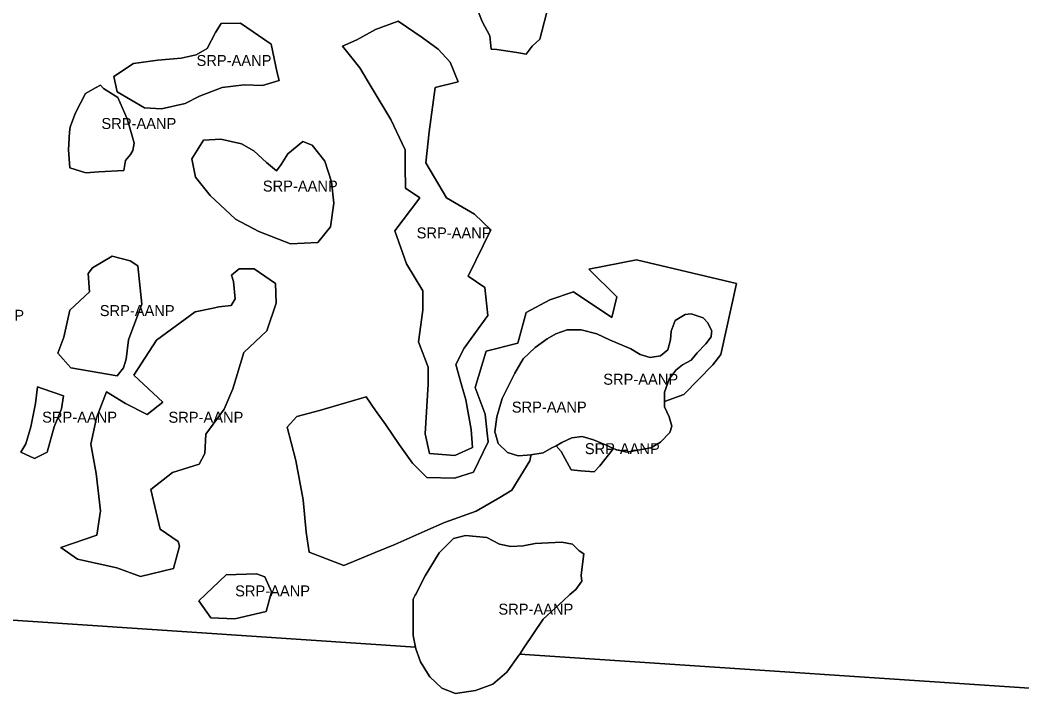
# Model space of a CAD drawing. Extents: x 598968 to 613553, y 4409678 to 4430833.
# Drawn here: x 605663 to 606760, y 4420271 to 4421017 of the extents above; entities that cross this region are included whole.
import ezdxf

# ---------------------------------------------------------------- set-up
doc = ezdxf.new("R2010")
doc.units = 0
doc.layers.add('Sòl Rústic Protegit', color=7, linetype='Continuous')
doc.layers.add('Sòl Rústic Protegit - Alt Nivell de Protecció', color=7, linetype='Continuous')

msp = doc.modelspace()

# ---------------------------------------------------------------- linework, layer by layer
at = {"layer": 'Sòl Rústic Protegit'}
for points in [[(606223.5775, 4420988.5204), (606217.0249, 4420979.6306), (606206.7749, 4420981.6306), (606184.9623, 4420984.6306), (606178.5249, 4420985.1306), (606176.9623, 4420999.6306), (606168.8999, 4421015.6306), (606160.0873, 4421037.6306), (606159.8999, 4421047.1306), (606170.6499, 4421052.1306), (606174.3999, 4421056.1306), (606184.8999, 4421057.6306), (606198.3373, 4421043.1306), (606221.3173, 4421038.2418), (606239.3979, 4421025.8116), (606231.9623, 4420996.1306)], [(605946.4179, 4420950.79), (605928.0429, 4420945.29), (605908.2303, 4420946.29), (605883.9803, 4420943.29), (605859.2929, 4420933.79), (605843.4803, 4420925.79), (605817.4179, 4420919.79), (605798.8553, 4420920.79), (605769.0429, 4420938.29), (605765.4803, 4420955.29), (605786.9179, 4420969.29), (605813.6679, 4420973.29), (605839.1679, 4420975.29), (605855.7303, 4420978.79), (605867.6679, 4420985.79), (605876.8553, 4421003.29), (605883.0429, 4421013.29), (605904.1053, 4421013.79), (605937.8553, 4420990.79), (605944.3553, 4420959.29)], [(606158.0355, 4420548.9376), (606138.8079, 4420540.3102), (606111.2455, 4420542.3102), (606106.3079, 4420563.8102), (606109.5579, 4420618.3102), (606109.7455, 4420636.8102), (606098.9329, 4420664.8102), (606103.7939, 4420699.232), (606103.7939, 4420720.7026), (606085.7135, 4420750.0836), (606073.2831, 4420786.2446), (606100.4039, 4420822.4056), (606084.8705, 4420832.8102), (606084.3079, 4420856.8102), (606084.5579, 4420874.8102), (606068.7629, 4420908.2882), (606048.4223, 4420942.1892), (606034.8619, 4420964.7898), (606015.6513, 4420988.5204), (606031.4719, 4420995.3006), (606051.8125, 4421006.601), (606076.6731, 4421015.6412), (606102.8705, 4420997.8102), (606120.7445, 4420985.1304), (606133.5579, 4420970.8102), (606142.3079, 4420949.3102), (606117.3543, 4420943.3192), (606110.5741, 4420894.7278), (606107.1841, 4420860.8268), (606129.8705, 4420822.3102), (606160.2957, 4420804.325), (606178.3761, 4420787.3746), (606153.5153, 4420736.5232), (606171.5959, 4420724.0928), (606174.9861, 4420693.5818), (606148.9329, 4420657.8102), (606139.7455, 4420639.8102), (606145.9955, 4420617.8102), (606150.8079, 4420601.3102), (606156.6829, 4420568.8102)], [(605748.8159, 4420850.77), (605734.5659, 4420849.77), (605717.1909, 4420855.27), (605715.7689, 4420874.8108), (605716.9409, 4420894.27), (605717.4409, 4420899.77), (605719.3783, 4420904.77), (605723.5035, 4420915.27), (605734.1909, 4420936.77), (605745.1909, 4420942.77), (605750.9409, 4420945.77), (605754.1285, 4420942.27), (605769.8159, 4420932.27), (605779.8785, 4420908.77), (605785.8785, 4420888.77), (605787.8159, 4420882.27), (605786.3159, 4420874.27), (605783.7533, 4420869.77), (605778.3159, 4420863.27), (605776.5081, 4420852.2102)], [(605932.5551, 4420861.0098), (605943.6177, 4420852.0098), (605948.5551, 4420859.0098), (605955.9927, 4420870.5098), (605972.3051, 4420884.0098), (605982.6177, 4420880.0098), (605996.4301, 4420862.5098), (606003.9301, 4420840.0098), (606006.4301, 4420816.5098), (606002.4927, 4420790.5098), (605988.8677, 4420773.5098), (605958.8677, 4420772.0098), (605924.0551, 4420785.5098), (605898.8051, 4420799.0098), (605870.7427, 4420825.0098), (605854.9301, 4420845.0098), (605850.6801, 4420865.0098), (605863.6177, 4420885.5098), (605882.7427, 4420886.5098), (605905.2427, 4420881.5098), (605918.8051, 4420874.0098)], [(605775.8553, 4420636.4092), (605769.0429, 4420627.4092), (605718.3553, 4420636.4092), (605703.9179, 4420652.4092), (605710.5425, 4420669.8512), (605717.3229, 4420699.232), (605738.7933, 4420719.5726), (605737.1053, 4420739.4092), (605742.1053, 4420745.9092), (605763.5429, 4420758.4092), (605783.4179, 4420753.4092), (605791.8553, 4420747.9092), (605796.0429, 4420705.9092), (605781.6053, 4420666.9092), (605778.8553, 4420645.9092)], [(606222.1177, 4420541.0102), (606222.1177, 4420539.8798), (606221.0551, 4420534.3798), (606201.3677, 4420502.3798), (606188.1177, 4420494.3798), (606162.2427, 4420479.3798), (606127.3677, 4420466.8798), (606105.8677, 4420457.3798), (606072.9927, 4420442.8798), (606051.4301, 4420433.8798), (606017.2427, 4420419.8798), (605979.2427, 4420434.3798), (605976.1801, 4420456.3798), (605972.8051, 4420491.8798), (605964.8051, 4420534.8798), (605955.0551, 4420571.3798), (605965.9299, 4420582.8386), (605990.7907, 4420589.6188), (606041.6423, 4420604.3092), (606051.8125, 4420589.6188), (606063.1127, 4420573.7984), (606077.8033, 4420552.3278), (606092.4937, 4420531.9872), (606108.3141, 4420516.1668), (606138.4301, 4420515.3798), (606159.3677, 4420521.8798), (606175.2427, 4420555.3798), (606174.3677, 4420564.8798), (606171.9927, 4420585.3798), (606161.1177, 4420614.8798), (606172.9927, 4420654.3798), (606207.9301, 4420663.3798), (606216.7973, 4420696.972), (606242.7881, 4420710.5324), (606268.7787, 4420719.5726), (606310.5899, 4420691.3218), (606316.2401, 4420713.9224), (606285.7293, 4420744.4334), (606337.7109, 4420754.6036), (606447.3239, 4420728.6128), (606429.9927, 4420650.8798), (606421.3051, 4420639.3798), (606389.4301, 4420606.8798), (606368.5551, 4420599.3798), (606368.5551, 4420593.5102), (606373.6177, 4420582.5102), (606376.5549, 4420572.5102), (606374.3677, 4420565.5102), (606364.1801, 4420555.0102), (606353.3051, 4420548.5102), (606327.1177, 4420544.0102), (606316.2427, 4420546.5102), (606312.4301, 4420548.01), (606297.5551, 4420529.0098), (606291.2427, 4420522.5098), (606276.6177, 4420523.5098), (606266.0551, 4420524.5098), (606255.3677, 4420544.5098), (606249.9301, 4420551.01), (606245.0549, 4420548.5102), (606235.6175, 4420543.0102)], [(605886.1829, 4420591.1198), (605866.3079, 4420563.6198), (605864.8705, 4420542.6198), (605858.7455, 4420530.6198), (605829.5579, 4420521.6198), (605805.7455, 4420503.1198), (605816.3079, 4420459.6198), (605835.7455, 4420446.1198), (605837.1829, 4420441.1198), (605830.6829, 4420416.6198), (605794.4329, 4420407.6198), (605768.6829, 4420417.1198), (605725.6205, 4420426.6198), (605707.4329, 4420439.6198), (605746.8079, 4420453.1198), (605750.6205, 4420479.6198), (605745.8705, 4420520.6198), (605740.0579, 4420552.6198), (605746.4329, 4420581.6198), (605757.3079, 4420610.1198), (605777.9955, 4420597.1198), (605801.9329, 4420585.1198), (605818.8705, 4420598.6198), (605787.3847, 4420628.04), (605812.2455, 4420666.461), (605854.3705, 4420697.6198), (605874.0579, 4420701.6198), (605880.4329, 4420703.1198), (605893.8079, 4420704.6198), (605898.1205, 4420711.6198), (605896.4329, 4420730.6198), (605894.3705, 4420737.6198), (605902.4955, 4420744.6198), (605919.1205, 4420744.6198), (605942.4955, 4420728.6198), (605942.9955, 4420707.1198), (605932.8079, 4420676.6198), (605907.7455, 4420653.1198), (605895.8705, 4420613.1198)], [(605692.4301, 4420544.0098), (605678.4927, 4420537.0098), (605663.6177, 4420544.0098), (605669.1801, 4420553.0098), (605674.5551, 4420571.5098), (605679.6801, 4420597.0098), (605681.8677, 4420615.5098), (605686.9927, 4420613.5098), (605710.1801, 4420605.5098), (605707.9301, 4420591.5098), (605700.1177, 4420571.5098)], [(605932.1801, 4420369.5098), (605897.8051, 4420361.5098), (605871.6177, 4420362.5098), (605858.4301, 4420381.0098), (605888.4301, 4420409.5098), (605921.6177, 4420410.5098), (605930.6801, 4420407.5098), (605938.0551, 4420391.0098)]]:
    msp.add_lwpolyline(points, close=True, dxfattribs=at)
for points in [[(605377.1289, 4420378.6162), (606095.7127, 4420330.5084), (606093.1801, 4420343.0102), (606093.1801, 4420382.5102), (606093.1801, 4420383.0102), (606094.7425, 4420386.0102), (606095.3675, 4420387.5102), (606095.9927, 4420388.5102), (606106.3051, 4420408.5102), (606121.5551, 4420433.5102), (606137.4927, 4420449.5102), (606150.6175, 4420452.5102), (606173.8677, 4420450.5102), (606187.6177, 4420443.0102), (606199.9925, 4420440.5102), (606213.8051, 4420441.5102), (606226.8675, 4420444.0102), (606241.4301, 4420444.5102), (606255.9299, 4420445.5102), (606267.5551, 4420443.0102), (606274.8049, 4420436.0102), (606279.9301, 4420432.5102), (606278.4301, 4420418.5102), (606276.9927, 4420409.0102), (606277.7427, 4420402.5102), (606271.1801, 4420393.5102), (606264.6799, 4420388.0102), (606257.6799, 4420381.5102), (606235.6175, 4420361.0102), (606214.5551, 4420329.5102), (606210.0083, 4420322.8566), (606855.6155, 4420279.6344)], [(606901.5647, 4420245.4982), (606875.3041, 4420277.0112), (606855.6155, 4420279.6344), (606210.0083, 4420322.8566), (606209.4299, 4420322.0102), (606195.6177, 4420303.0102), (606180.3675, 4420290.0102), (606161.4925, 4420283.0102), (606139.6801, 4420279.5102), (606124.4299, 4420285.5102), (606111.3677, 4420298.0102), (606108.8677, 4420302.0102), (606101.1801, 4420314.5102), (606096.1175, 4420328.5102), (606095.7127, 4420330.5084), (605377.1289, 4420378.6162)]]:
    msp.add_lwpolyline(points, dxfattribs=at)
at = {"layer": 'Sòl Rústic Protegit - Alt Nivell de Protecció'}
for points in [[(606223.5775, 4420988.5204), (606231.9623, 4420996.1306), (606239.3979, 4421025.8116), (606221.3173, 4421038.2418), (606198.3373, 4421043.1306), (606184.8999, 4421057.6306), (606174.3999, 4421056.1306), (606170.6499, 4421052.1306), (606159.8999, 4421047.1306), (606160.0873, 4421037.6306), (606168.8999, 4421015.6306), (606176.9623, 4420999.6306), (606178.5249, 4420985.1306), (606184.9623, 4420984.6306), (606206.7749, 4420981.6306), (606217.0249, 4420979.6306)], [(605946.4179, 4420950.79), (605944.3553, 4420959.29), (605937.8553, 4420990.79), (605904.1053, 4421013.79), (605883.0429, 4421013.29), (605876.8553, 4421003.29), (605867.6679, 4420985.79), (605855.7303, 4420978.79), (605839.1679, 4420975.29), (605813.6679, 4420973.29), (605786.9179, 4420969.29), (605765.4803, 4420955.29), (605769.0429, 4420938.29), (605798.8553, 4420920.79), (605817.4179, 4420919.79), (605843.4803, 4420925.79), (605859.2929, 4420933.79), (605883.9803, 4420943.29), (605908.2303, 4420946.29), (605928.0429, 4420945.29)], [(606158.0355, 4420548.9376), (606156.6829, 4420568.8102), (606150.8079, 4420601.3102), (606145.9955, 4420617.8102), (606139.7455, 4420639.8102), (606148.9329, 4420657.8102), (606174.9861, 4420693.5818), (606171.5959, 4420724.0928), (606153.5153, 4420736.5232), (606178.3761, 4420787.3746), (606160.2957, 4420804.325), (606129.8705, 4420822.3102), (606107.1841, 4420860.8268), (606110.5741, 4420894.7278), (606117.3543, 4420943.3192), (606142.3079, 4420949.3102), (606133.5579, 4420970.8102), (606120.7445, 4420985.1304), (606102.8705, 4420997.8102), (606076.6731, 4421015.6412), (606051.8125, 4421006.601), (606031.4719, 4420995.3006), (606015.6513, 4420988.5204), (606034.8619, 4420964.7898), (606048.4223, 4420942.1892), (606068.7629, 4420908.2882), (606084.5579, 4420874.8102), (606084.3079, 4420856.8102), (606084.8705, 4420832.8102), (606100.4039, 4420822.4056), (606073.2831, 4420786.2446), (606085.7135, 4420750.0836), (606103.7939, 4420720.7026), (606103.7939, 4420699.232), (606098.9329, 4420664.8102), (606109.7455, 4420636.8102), (606109.5579, 4420618.3102), (606106.3079, 4420563.8102), (606111.2455, 4420542.3102), (606138.8079, 4420540.3102)], [(605748.8159, 4420850.77), (605776.5081, 4420852.2102), (605778.3159, 4420863.27), (605783.7533, 4420869.77), (605786.3159, 4420874.27), (605787.8159, 4420882.27), (605785.8785, 4420888.77), (605779.8785, 4420908.77), (605769.8159, 4420932.27), (605754.1285, 4420942.27), (605750.9409, 4420945.77), (605745.1909, 4420942.77), (605734.1909, 4420936.77), (605723.5035, 4420915.27), (605719.3783, 4420904.77), (605717.4409, 4420899.77), (605716.9409, 4420894.27), (605715.7689, 4420874.8108), (605717.1909, 4420855.27), (605734.5659, 4420849.77)], [(605932.5551, 4420861.0098), (605918.8051, 4420874.0098), (605905.2427, 4420881.5098), (605882.7427, 4420886.5098), (605863.6177, 4420885.5098), (605850.6801, 4420865.0098), (605854.9301, 4420845.0098), (605870.7427, 4420825.0098), (605898.8051, 4420799.0098), (605924.0551, 4420785.5098), (605958.8677, 4420772.0098), (605988.8677, 4420773.5098), (606002.4927, 4420790.5098), (606006.4301, 4420816.5098), (606003.9301, 4420840.0098), (605996.4301, 4420862.5098), (605982.6177, 4420880.0098), (605972.3051, 4420884.0098), (605955.9927, 4420870.5098), (605948.5551, 4420859.0098), (605943.6177, 4420852.0098)], [(605775.8553, 4420636.4092), (605778.8553, 4420645.9092), (605781.6053, 4420666.9092), (605796.0429, 4420705.9092), (605791.8553, 4420747.9092), (605783.4179, 4420753.4092), (605763.5429, 4420758.4092), (605742.1053, 4420745.9092), (605737.1053, 4420739.4092), (605738.7933, 4420719.5726), (605717.3229, 4420699.232), (605710.5425, 4420669.8512), (605703.9179, 4420652.4092), (605718.3553, 4420636.4092), (605769.0429, 4420627.4092)], [(606368.5551, 4420599.3798), (606389.4301, 4420606.8798), (606421.3051, 4420639.3798), (606429.9927, 4420650.8798), (606447.3239, 4420728.6128), (606337.7109, 4420754.6036), (606285.7293, 4420744.4334), (606316.2401, 4420713.9224), (606310.5899, 4420691.3218), (606268.7787, 4420719.5726), (606242.7881, 4420710.5324), (606216.7973, 4420696.972), (606207.9301, 4420663.3798), (606172.9927, 4420654.3798), (606161.1177, 4420614.8798), (606171.9927, 4420585.3798), (606174.3677, 4420564.8798), (606175.2427, 4420555.3798), (606159.3677, 4420521.8798), (606138.4301, 4420515.3798), (606108.3141, 4420516.1668), (606092.4937, 4420531.9872), (606077.8033, 4420552.3278), (606063.1127, 4420573.7984), (606051.8125, 4420589.6188), (606041.6423, 4420604.3092), (605990.7907, 4420589.6188), (605965.9299, 4420582.8386), (605955.0551, 4420571.3798), (605964.8051, 4420534.8798), (605972.8051, 4420491.8798), (605976.1801, 4420456.3798), (605979.2427, 4420434.3798), (606017.2427, 4420419.8798), (606051.4301, 4420433.8798), (606072.9927, 4420442.8798), (606105.8677, 4420457.3798), (606127.3677, 4420466.8798), (606162.2427, 4420479.3798), (606188.1177, 4420494.3798), (606201.3677, 4420502.3798), (606221.0551, 4420534.3798), (606222.1177, 4420539.8798), (606222.1177, 4420541.0102), (606218.1799, 4420540.5102), (606207.9925, 4420540.0102), (606196.3677, 4420543.5102), (606186.1801, 4420553.5102), (606183.1761, 4420563.8688), (606182.6579, 4420565.6556), (606182.5551, 4420566.0102), (606184.7427, 4420582.5102), (606190.5549, 4420602.5102), (606204.3677, 4420630.5102), (606213.8051, 4420646.0102), (606226.8675, 4420658.5102), (606239.9301, 4420668.0102), (606249.3677, 4420673.5102), (606261.7427, 4420678.0102), (606276.9927, 4420678.0102), (606294.4301, 4420673.5102), (606308.2427, 4420667.0102), (606331.4927, 4420657.0102), (606341.6801, 4420651.0102), (606352.5551, 4420647.5102), (606364.1801, 4420649.5102), (606372.1801, 4420656.0102), (606375.0551, 4420667.0102), (606375.8049, 4420676.5102), (606380.1801, 4420688.0102), (606391.0551, 4420694.5102), (606397.6177, 4420695.5102), (606410.6801, 4420691.0102), (606415.7425, 4420685.5102), (606420.1177, 4420676.5102), (606420.0123, 4420675.5966), (606419.9561, 4420675.109), (606419.3677, 4420670.0102), (606413.5551, 4420662.5102), (606404.1175, 4420652.5102), (606397.6177, 4420644.5102), (606388.1801, 4420639.5102), (606380.8677, 4420633.5102), (606373.6177, 4420624.0102), (606368.5551, 4420609.5102), (606368.5551, 4420600.5102)], [(605886.1829, 4420591.1198), (605895.8705, 4420613.1198), (605907.7455, 4420653.1198), (605932.8079, 4420676.6198), (605942.9955, 4420707.1198), (605942.4955, 4420728.6198), (605919.1205, 4420744.6198), (605902.4955, 4420744.6198), (605894.3705, 4420737.6198), (605896.4329, 4420730.6198), (605898.1205, 4420711.6198), (605893.8079, 4420704.6198), (605880.4329, 4420703.1198), (605874.0579, 4420701.6198), (605854.3705, 4420697.6198), (605812.2455, 4420666.461), (605787.3847, 4420628.04), (605818.8705, 4420598.6198), (605801.9329, 4420585.1198), (605777.9955, 4420597.1198), (605757.3079, 4420610.1198), (605746.4329, 4420581.6198), (605740.0579, 4420552.6198), (605745.8705, 4420520.6198), (605750.6205, 4420479.6198), (605746.8079, 4420453.1198), (605707.4329, 4420439.6198), (605725.6205, 4420426.6198), (605768.6829, 4420417.1198), (605794.4329, 4420407.6198), (605830.6829, 4420416.6198), (605837.1829, 4420441.1198), (605835.7455, 4420446.1198), (605816.3079, 4420459.6198), (605805.7455, 4420503.1198), (605829.5579, 4420521.6198), (605858.7455, 4420530.6198), (605864.8705, 4420542.6198), (605866.3079, 4420563.6198)], [(606368.5551, 4420599.3798), (606368.5551, 4420600.5102), (606368.5551, 4420609.5102), (606373.6177, 4420624.0102), (606380.8677, 4420633.5102), (606388.1801, 4420639.5102), (606397.6177, 4420644.5102), (606404.1175, 4420652.5102), (606413.5551, 4420662.5102), (606419.3677, 4420670.0102), (606419.9561, 4420675.109), (606420.0123, 4420675.5966), (606420.1177, 4420676.5102), (606415.7425, 4420685.5102), (606410.6801, 4420691.0102), (606397.6177, 4420695.5102), (606391.0551, 4420694.5102), (606380.1801, 4420688.0102), (606375.8049, 4420676.5102), (606375.0551, 4420667.0102), (606372.1801, 4420656.0102), (606364.1801, 4420649.5102), (606352.5551, 4420647.5102), (606341.6801, 4420651.0102), (606331.4927, 4420657.0102), (606308.2427, 4420667.0102), (606294.4301, 4420673.5102), (606276.9927, 4420678.0102), (606261.7427, 4420678.0102), (606249.3677, 4420673.5102), (606239.9301, 4420668.0102), (606226.8675, 4420658.5102), (606213.8051, 4420646.0102), (606204.3677, 4420630.5102), (606190.5549, 4420602.5102), (606184.7427, 4420582.5102), (606182.5551, 4420566.0102), (606182.6579, 4420565.6556), (606183.1761, 4420563.8688), (606186.1801, 4420553.5102), (606196.3677, 4420543.5102), (606207.9925, 4420540.0102), (606218.1799, 4420540.5102), (606222.1177, 4420541.0102), (606235.6175, 4420543.0102), (606245.0549, 4420548.5102), (606249.9301, 4420551.01), (606255.9301, 4420554.51), (606266.8051, 4420559.51), (606278.4301, 4420561.01), (606290.8051, 4420557.51), (606303.8677, 4420552.01), (606312.4301, 4420548.01), (606316.2427, 4420546.5102), (606327.1177, 4420544.0102), (606353.3051, 4420548.5102), (606364.1801, 4420555.0102), (606374.3677, 4420565.5102), (606376.5549, 4420572.5102), (606373.6177, 4420582.5102), (606368.5551, 4420593.5102)], [(605692.4301, 4420544.0098), (605700.1177, 4420571.5098), (605707.9301, 4420591.5098), (605710.1801, 4420605.5098), (605686.9927, 4420613.5098), (605681.8677, 4420615.5098), (605679.6801, 4420597.0098), (605674.5551, 4420571.5098), (605669.1801, 4420553.0098), (605663.6177, 4420544.0098), (605678.4927, 4420537.0098)], [(606312.4301, 4420548.01), (606303.8677, 4420552.01), (606290.8051, 4420557.51), (606278.4301, 4420561.01), (606266.8051, 4420559.51), (606255.9301, 4420554.51), (606249.9301, 4420551.01), (606255.3677, 4420544.5098), (606266.0551, 4420524.5098), (606276.6177, 4420523.5098), (606291.2427, 4420522.5098), (606297.5551, 4420529.0098)], [(606210.0083, 4420322.8566), (606214.5551, 4420329.5102), (606235.6175, 4420361.0102), (606257.6799, 4420381.5102), (606264.6799, 4420388.0102), (606271.1801, 4420393.5102), (606277.7427, 4420402.5102), (606276.9927, 4420409.0102), (606278.4301, 4420418.5102), (606279.9301, 4420432.5102), (606274.8049, 4420436.0102), (606267.5551, 4420443.0102), (606255.9299, 4420445.5102), (606241.4301, 4420444.5102), (606226.8675, 4420444.0102), (606213.8051, 4420441.5102), (606199.9925, 4420440.5102), (606187.6177, 4420443.0102), (606173.8677, 4420450.5102), (606150.6175, 4420452.5102), (606137.4927, 4420449.5102), (606121.5551, 4420433.5102), (606106.3051, 4420408.5102), (606095.9927, 4420388.5102), (606095.3675, 4420387.5102), (606094.7425, 4420386.0102), (606093.1801, 4420383.0102), (606093.1801, 4420382.5102), (606093.1801, 4420343.0102), (606095.7127, 4420330.5084), (606096.1175, 4420328.5102), (606101.1801, 4420314.5102), (606108.8677, 4420302.0102), (606111.3677, 4420298.0102), (606124.4299, 4420285.5102), (606139.6801, 4420279.5102), (606161.4925, 4420283.0102), (606180.3675, 4420290.0102), (606195.6177, 4420303.0102), (606209.4299, 4420322.0102)], [(605932.1801, 4420369.5098), (605938.0551, 4420391.0098), (605930.6801, 4420407.5098), (605921.6177, 4420410.5098), (605888.4301, 4420409.5098), (605858.4301, 4420381.0098), (605871.6177, 4420362.5098), (605897.8051, 4420361.5098)]]:
    msp.add_lwpolyline(points, close=True, dxfattribs=at)

# ---------------------------------------------------------------- texts
for p in [(605855.9491, 4420966.79), (605751.7924, 4420897.77), (605928.5551, 4420829.2598), (606097.0137, 4420777.9757), (605585.0864, 4420687.76), (605749.9804, 4420692.9092), (606301.3364, 4420617.7602), (606201.1895, 4420587.2417), (605686.8989, 4420576.2598), (605825.2142, 4420576.1198), (606281.1801, 4420541.7599), (605898.2426, 4420386.0098), (606186.5551, 4420366.0102)]:
    msp.add_text('SRP-AANP', height=12, dxfattribs=at).set_placement(p)

doc.saveas('drawing.dxf')
